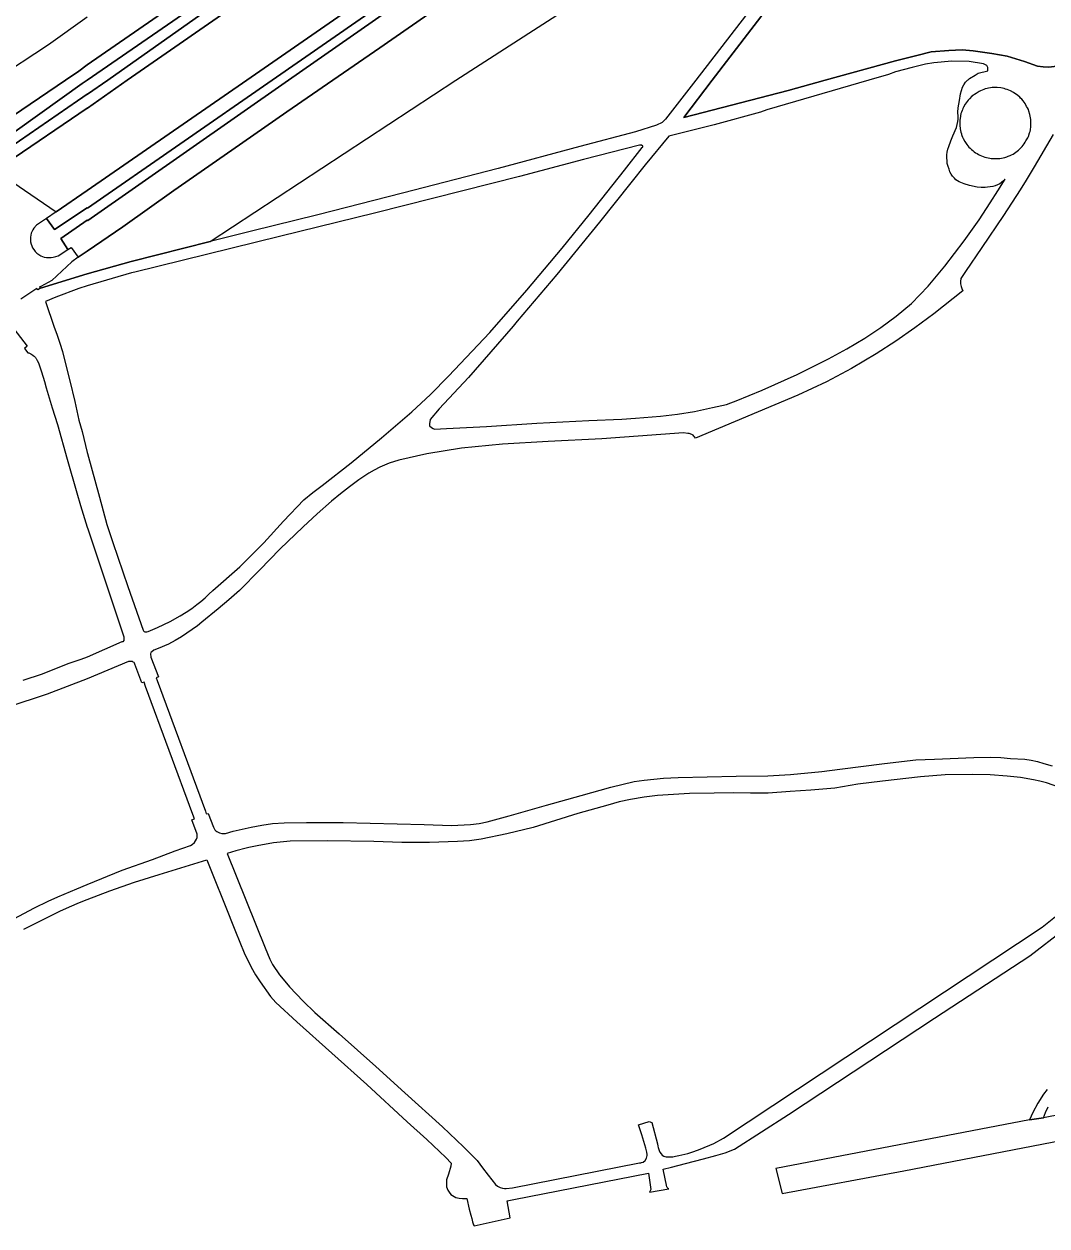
# Model space of a CAD drawing. Extents: x 529240 to 530363, y 179600 to 180767.
# Drawn here: x 529481.4 to 529782.5, y 179663 to 180016.5 of the extents above; entities that cross this region are included whole.
import ezdxf

# ---------------------------------------------------------------- set-up
doc = ezdxf.new("R2010")
doc.units = 0
for name, color, linetype in [('General surface', 7, 'Continuous'), ('Natural environment', 7, 'Continuous'), ('Path', 7, 'Continuous'), ('Road Or Track', 7, 'Continuous'), ('Roadside', 7, 'Continuous'), ('Unclassified', 7, 'Continuous')]:
    doc.layers.add(name, color=color, linetype=linetype)

msp = doc.modelspace()

# ---------------------------------------------------------------- linework, layer by layer
at = {"layer": 'General surface'}
for points in [[(529716, 180154.06), (529589.65, 180066.45), (529500, 180004.5), (529497.55, 180002.65), (529493.63, 180000), (529470.3, 179984.2), (529472.8, 179980.7), (529498.55, 179999.05), (529500, 180000), (529578.2, 180053.9), (529716, 180149.52)], [(529723.41, 180114), (529700.6, 180098.25), (529630.85, 180049.95), (529559.28, 180000), (529500.2, 179958.75), (529500, 179958.8), (529492.3, 179953.4), (529494.3, 179950.2), (529495.3, 179950.8), (529497.4, 179947.9), (529500, 179949.7), (529510.5, 179956.9), (529525.55, 179967.55), (529542.6, 179979.4), (529558.75, 179990.65), (529572.28, 180000), (529586.1, 180009.55), (529628.15, 180038.75), (529679.8, 180074.8), (529736.32, 180114)]]:
    msp.add_lwpolyline(points, close=True, dxfattribs=at)
msp.add_lwpolyline([(529500, 180018.5), (529488.6, 180010.4), (529472.7, 180000), (529464.5, 179994.65), (529464.2, 179994.1), (529463.5, 179993.5), (529470.3, 179984.2), (529493.63, 180000), (529497.55, 180002.65), (529500, 180004.5), (529589.65, 180066.45)], dxfattribs=at)
at = {"layer": 'Natural environment'}
for points in [[(529628.15, 180038.75), (529586.1, 180009.55), (529572.28, 180000), (529558.75, 179990.65), (529542.6, 179979.4), (529525.55, 179967.55), (529510.5, 179956.9), (529500, 179949.7), (529497.4, 179947.9), (529495.55, 179946.6), (529489.6, 179941.1), (529486.4, 179939.3), (529486, 179939.2), (529486.3, 179938.8), (529500, 179943.05), (529513, 179946.7), (529536.2, 179952.5), (529608.5, 180000), (529691.1, 180053.2)], [(529723.3, 180051.3), (529684, 180000), (529675.6, 179989), (529706.33, 179996.99), (529717.23, 180000), (529737.86, 180005.7), (529744.21, 180007.27), (529748.43, 180008.28), (529753.63, 180008.75), (529757.56, 180008.94), (529760.72, 180008.62), (529766.25, 180007.79), (529770.82, 180007.01), (529775.85, 180005.46), (529779.71, 180004.13), (529781.38, 180003.92), (529783.03, 180003.86), (529784.62, 180004.02), (529786.11, 180004.43), (529787.93, 180004.77), (529790.96, 180005.8), (529792.2, 180006.35), (529808.35, 180016.8)]]:
    msp.add_lwpolyline(points, dxfattribs=at)
at = {"layer": 'Path'}
for points in [[(529646.9, 180064.15), (529554.43, 180000), (529500.15, 179962.3), (529500, 179962.4), (529490.4, 179956.05), (529488, 179959.3), (529485.15, 179957.3), (529484.35, 179956.5), (529484, 179956), (529483.55, 179955), (529483.4, 179954.4), (529483.3, 179953.8), (529483.3, 179953.1), (529483.35, 179952.4), (529483.5, 179951.8), (529483.7, 179951.25), (529483.95, 179950.7), (529484.3, 179950.15), (529484.75, 179949.6), (529485.2, 179949.1), (529485.75, 179948.7), (529486.35, 179948.3), (529486.9, 179948.1), (529487.4, 179947.9), (529488, 179947.8), (529489.4, 179947.8), (529490.05, 179947.9), (529490.8, 179948.1), (529491.5, 179948.3), (529494.3, 179950.2), (529492.3, 179953.4), (529500, 179958.8), (529500.2, 179958.75), (529559.28, 180000), (529630.85, 180049.95)], [(529578.2, 180053.9), (529500, 180000), (529498.55, 179999.05), (529472.8, 179980.7)], [(529808.35, 180016.8), (529792.2, 180006.35), (529790.96, 180005.8), (529787.93, 180004.77), (529786.11, 180004.43), (529784.62, 180004.02), (529783.03, 180003.86), (529781.38, 180003.92), (529779.71, 180004.13), (529775.85, 180005.46), (529770.82, 180007.01), (529766.25, 180007.79), (529760.72, 180008.62), (529757.56, 180008.94), (529753.63, 180008.75), (529748.43, 180008.28), (529744.21, 180007.27), (529737.86, 180005.7), (529717.23, 180000), (529706.33, 179996.99), (529675.6, 179989), (529684, 180000), (529723.3, 180051.3)], [(529474.4, 179978.25), (529500, 179995.9), (529500.15, 179995.9), (529506.1, 180000), (529535.1, 180020.45)], [(529693.8, 180018.9), (529679.15, 180000), (529670.2, 179988.5), (529669.25, 179987.55), (529667.6, 179986.8), (529661.35, 179984.75), (529645, 179980.5), (529621, 179974), (529592.8, 179966.8), (529567.95, 179960.4), (529548.4, 179955.55), (529536.2, 179952.5), (529513, 179946.7), (529500, 179943.05), (529486.3, 179938.8), (529485.5, 179938.3), (529485.2, 179938.75), (529480.5, 179935.55)], [(529784.35, 179984.05), (529778.75, 179974.5), (529776.34, 179970.54), (529774.6, 179967.7), (529769.7, 179960.2), (529763.35, 179950.75), (529758.55, 179943.75), (529757.1, 179941.65), (529757, 179940.75), (529757, 179940.05), (529757.2, 179939.3), (529757.4, 179938.7), (529757.7, 179938), (529749.15, 179931.3), (529743.6, 179927.15), (529738, 179923.2), (529732.25, 179919.5), (529725, 179915.2), (529717.6, 179911.25), (529709.2, 179907.3), (529679, 179894.7), (529678.8, 179895.05), (529678.6, 179895.3), (529678.35, 179895.55), (529678, 179895.75), (529677.2, 179896.05), (529676.75, 179896.1), (529675.55, 179896.25), (529668.8, 179895.8), (529651.5, 179894.5), (529635.7, 179893.7), (529622.2, 179892.9), (529610.2, 179891.8), (529599.95, 179890.1), (529591.7, 179888.2), (529588.9, 179887.3), (529586.15, 179886.2), (529584.5, 179885.3), (529582.95, 179884.4), (529579.95, 179882.4), (529577.2, 179880.4), (529574.55, 179878.3), (529571.9, 179876.15), (529567.7, 179872.4), (529563.55, 179868.6), (529556.7, 179862.1), (529550.8, 179856), (529544.8, 179849.9), (529541.7, 179847.15), (529538.6, 179844.5), (529533.8, 179840.6), (529532.5, 179839.55), (529527.8, 179836.25), (529525.95, 179835.15), (529524, 179834.15), (529520.9, 179832.8), (529519.6, 179832.3), (529519, 179831.9), (529518.8, 179831.65), (529518.7, 179831.3), (529518.8, 179830.3), (529521, 179824.5), (529520.35, 179824.25), (529520.6, 179823.4), (529534.8, 179785), (529535.05, 179784.2), (529535.6, 179784.3), (529537.2, 179780.25), (529537.6, 179779.55), (529537.9, 179779.25), (529538.2, 179779.05), (529538.55, 179778.8), (529539, 179778.6), (529539.6, 179778.4), (529540.75, 179778.4), (529543, 179779.1), (529548.25, 179780.3), (529551.4, 179780.9), (529554.6, 179781.4), (529557.95, 179781.6), (529564.6, 179781.7), (529575.4, 179781.65), (529599.2, 179781.05), (529607.2, 179780.8), (529612.8, 179781.05), (529615.35, 179781.4), (529617.75, 179781.9), (529621, 179782.75), (529624.25, 179783.65), (529635.2, 179786.8), (529645.4, 179789.65), (529654.15, 179792.05), (529661, 179793.7), (529663.9, 179794.15), (529666.75, 179794.4), (529669.6, 179794.7), (529673.95, 179794.9), (529691, 179795.3), (529700.35, 179795.4), (529707, 179795.8), (529716.2, 179796.65), (529721.55, 179797.3), (529734.7, 179799.05), (529743.9, 179800.1), (529749.35, 179800.3), (529761, 179800.8), (529766, 179800.9), (529768.9, 179800.8), (529771.8, 179800.5), (529775.95, 179800.3), (529777.8, 179800), (529779.7, 179799.6), (529781.55, 179799.05), (529784, 179798.3)], [(529475.2, 179931.1), (529482.4, 179921.8), (529481.55, 179921.05), (529482.55, 179919.75), (529482.8, 179919.8), (529483.4, 179919.55), (529484.05, 179919.1), (529484.15, 179919.05), (529484.4, 179918.8), (529484.55, 179918.7), (529484.8, 179918.4), (529484.95, 179918.25), (529485.05, 179918.1), (529485.15, 179917.9), (529485.2, 179917.7), (529485.3, 179917.65), (529485.8, 179916.55), (529486, 179916), (529486.55, 179914.25), (529487.5, 179911.4), (529487.95, 179909.55), (529489.75, 179903.6), (529491.3, 179898.7), (529494.15, 179888.5), (529497, 179878.6), (529498.05, 179874.9), (529500, 179868.5), (529500.2, 179868), (529510.8, 179836.25), (529510.85, 179835.8), (529510.85, 179835.4), (529510.8, 179835.2), (529510.5, 179834.8), (529510.2, 179834.8), (529500, 179830.3), (529498.15, 179829.65), (529494.35, 179828.3), (529486.75, 179825.3), (529481.05, 179823.4)], [(529476.95, 179752.55), (529484.5, 179756.55), (529488.55, 179758.55), (529491.35, 179759.8), (529497, 179762.2), (529500, 179763.4), (529510.35, 179767.6), (529519.2, 179770.8), (529525.95, 179773.3), (529530.4, 179774.9), (529530.9, 179775.2), (529531.6, 179775.8), (529532.2, 179776.75), (529532.4, 179777.25), (529532.4, 179778.2), (529530.8, 179782.4), (529531.6, 179782.75), (529531.15, 179784.05), (529517.2, 179821.65), (529516.75, 179822.9), (529516.15, 179822.7), (529514.05, 179828.25), (529513.95, 179828.5), (529513.8, 179828.7), (529513.6, 179828.8), (529513.35, 179829), (529513.05, 179829.05), (529512.2, 179829), (529500, 179823.9), (529488.2, 179819.4), (529485, 179818.3), (529455.5, 179808.75)], [(529786, 179792.05), (529782.3, 179793.3), (529780.4, 179793.8), (529778.5, 179794.25), (529774.7, 179794.9), (529770.8, 179795.3), (529765.8, 179795.65), (529760.7, 179795.75), (529752.5, 179795.65), (529745.25, 179795.05), (529734.05, 179793.8), (529726.8, 179792.9), (529720.05, 179791.8), (529713, 179791.2), (529706.9, 179790.75), (529700.4, 179790.3), (529695.2, 179790.3), (529690.15, 179790.4), (529684.5, 179790.3), (529677.25, 179790.15), (529667.9, 179789.65), (529663.9, 179789.15), (529659.95, 179788.4), (529656.6, 179787.7), (529653.2, 179786.8), (529644.4, 179784.3), (529631.25, 179780.2), (529623.55, 179778.3), (529615.95, 179776.75), (529612.55, 179776.3), (529609.05, 179776.1), (529600.8, 179775.75), (529592.6, 179775.8), (529584.4, 179776.05), (529570.75, 179776.3), (529559.8, 179776.15), (529554.9, 179775.65), (529550, 179774.8), (529547.55, 179774.3), (529546.8, 179774.15), (529543.75, 179773.3), (529541.2, 179772.55), (529552.4, 179744.8), (529553.05, 179743.15), (529553.8, 179741.5), (529554.6, 179739.9), (529556.6, 179736.9), (529557.7, 179735.55), (529559.6, 179733.3), (529563.6, 179729.1), (529567.05, 179725.8), (529574.2, 179719.55), (529584.95, 179709.9), (529593.5, 179702.15), (529604.6, 179692.15), (529610.8, 179686.3), (529614.8, 179682.25), (529616.4, 179680.05), (529618.05, 179677.9), (529620.15, 179675.2), (529620.8, 179674.7), (529621.6, 179674.3), (529622.2, 179674.15), (529622.8, 179674.05), (529623.35, 179674.05), (529625.2, 179674.2), (529662.55, 179681.55), (529662.95, 179681.6), (529663.2, 179681.7), (529663.6, 179681.8), (529664.2, 179682.3), (529664.6, 179682.9), (529664.75, 179683.3), (529664.8, 179683.7), (529664.8, 179684.05), (529664.7, 179684.7), (529664.4, 179685.9), (529663.25, 179689.8), (529662.25, 179692.75), (529665.4, 179693.75), (529666.2, 179693.4), (529667.85, 179687.15), (529668, 179686.5), (529668.05, 179686.05), (529668.4, 179685.15), (529668.6, 179684.7), (529668.95, 179684.25), (529669.25, 179683.8), (529669.75, 179683.5), (529670.05, 179683.4), (529670.4, 179683.3), (529672.4, 179683.3), (529673.2, 179683.5), (529674.15, 179683.7), (529675, 179683.9), (529676.8, 179684.3), (529678.6, 179684.9), (529680.4, 179685.6), (529684.4, 179687.3), (529687.25, 179688.8), (529781.1, 179750.9), (529785, 179754.05)], [(529481.4, 179750.3), (529492, 179755.6), (529494.8, 179756.9), (529497.75, 179758.1), (529500, 179759), (529506.7, 179761.55), (529513.95, 179764.15), (529521.2, 179766.4), (529535.2, 179770.7), (529537.2, 179765.75), (529540.4, 179757.7), (529543.7, 179749.65), (529546.25, 179743.3), (529548.25, 179739.15), (529549.55, 179736.9), (529550.9, 179734.8), (529554, 179730.5), (529555.5, 179728.75), (529561.75, 179723), (529572, 179713.8), (529582.35, 179704.65), (529594.2, 179693.6), (529599.95, 179688.4), (529605.55, 179683.15), (529607.15, 179681.5), (529607.05, 179680.6), (529606.4, 179678.2), (529605.8, 179676.55), (529605.75, 179676), (529605.75, 179675), (529605.8, 179674.5), (529606, 179674.05), (529606.2, 179673.55), (529606.6, 179672.9), (529607, 179672.3), (529607.5, 179672), (529608, 179671.65), (529608.55, 179671.4), (529609.5, 179671.15), (529610.5, 179671.05), (529611.75, 179671.05), (529612.4, 179667.9), (529612.95, 179666.2), (529613.2, 179665.2), (529613.4, 179664.25), (529613.75, 179663.3), (529613.9, 179663), (529624.5, 179665.4), (529623.6, 179670.4), (529625.6, 179670.8), (529665.2, 179678.5), (529665.95, 179673.75), (529665.55, 179672.9), (529671.2, 179673.9), (529671.05, 179674), (529670.75, 179674.3), (529670.6, 179674.55), (529669.5, 179679.7), (529671.95, 179680.3), (529676.15, 179681.4), (529681.4, 179682.75), (529685, 179683.7), (529687.75, 179684.5), (529690.5, 179685.55), (529706.4, 179695.8), (529749.4, 179724.15), (529777.4, 179742.4), (529787.35, 179750.05)], [(529782.55, 179703.15), (529781.5, 179701.8), (529779.8, 179699.1), (529778.35, 179696.4), (529777.3, 179694.25), (529781.5, 179694.8), (529782.1, 179696.4), (529782.8, 179698)]]:
    msp.add_lwpolyline(points, dxfattribs=at)
for points in [[(529657.4, 179900.3), (529661.4, 179900.55), (529668.75, 179901.2), (529673.8, 179901.8), (529678.75, 179902.55), (529684.05, 179903.75), (529686.8, 179904.3), (529688.15, 179904.65), (529689.4, 179905.05), (529691, 179905.7), (529698.7, 179908.8), (529709, 179913.4), (529718.2, 179918.05), (529723.6, 179921), (529728.9, 179924.15), (529733.6, 179927.25), (529738.15, 179930.6), (529740.4, 179932.4), (529742.6, 179934.3), (529747.5, 179939.4), (529752.4, 179945.3), (529758.1, 179952.75), (529762.55, 179958.9), (529765.8, 179963.9), (529768.05, 179967.4), (529770.21, 179970.86), (529769.71, 179970.36), (529769.11, 179969.91), (529768.61, 179969.51), (529767.91, 179969.21), (529767.26, 179968.91), (529766.51, 179968.71), (529765.01, 179968.51), (529764.26, 179968.46), (529763.11, 179968.46), (529761.91, 179968.51), (529759.71, 179969.01), (529758.11, 179969.46), (529756.66, 179970.11), (529755.71, 179970.71), (529755.26, 179971.21), (529754.71, 179971.76), (529754.31, 179972.36), (529753.91, 179973.01), (529753.66, 179973.86), (529753.41, 179974.61), (529753.16, 179975.46), (529753.11, 179976.31), (529753.06, 179977.11), (529753.06, 179978.01), (529753.11, 179978.81), (529753.31, 179979.71), (529753.61, 179980.51), (529754.16, 179982.11), (529754.81, 179983.61), (529755.86, 179986.11), (529756.26, 179987.81), (529756.31, 179988.51), (529756.31, 179989.26), (529756.26, 179990.61), (529756.31, 179991.81), (529756.51, 179992.96), (529756.71, 179994.01), (529757.06, 179996.01), (529757.66, 179997.91), (529758.06, 179998.61), (529758.51, 179999.36), (529758.86, 179999.81), (529759.14, 180000), (529759.31, 180000.11), (529759.71, 180000.51), (529761.31, 180001.51), (529762.26, 180002.09), (529765.08, 180002.71), (529765.12, 180003.68), (529764.75, 180004.27), (529763.81, 180004.79), (529759.61, 180005.52), (529754.53, 180005.62), (529749.18, 180005.12), (529746.73, 180004.72), (529742.8, 180003.67), (529737.94, 180002.4), (529735.84, 180001.68), (529730.05, 180000), (529700.05, 179991.3), (529698.15, 179990.6), (529684.5, 179986.9), (529671.2, 179983.55), (529664.25, 179975.05), (529660.05, 179969.8), (529650.8, 179958.2), (529638.2, 179942.8), (529626.6, 179929.1), (529625.4, 179927.6), (529612.2, 179912.55), (529607.9, 179907.9), (529603.6, 179903.3), (529601, 179900.15), (529600.75, 179898.9), (529600.75, 179898.55), (529600.8, 179898.3), (529601.35, 179897.8), (529601.8, 179897.55), (529602.2, 179897.3), (529605.75, 179897.5), (529617.5, 179898.1), (529632.4, 179899.1), (529647.7, 179899.9)], [(529757.86, 179982.81), (529758.31, 179981.91), (529758.91, 179981.11), (529759.16, 179980.71), (529759.51, 179980.31), (529759.91, 179979.96), (529760.26, 179979.61), (529760.66, 179979.26), (529761.06, 179978.96), (529761.46, 179978.61), (529761.91, 179978.41), (529762.31, 179978.11), (529762.71, 179977.91), (529763.26, 179977.71), (529763.71, 179977.51), (529764.21, 179977.36), (529764.66, 179977.21), (529765.66, 179977.01), (529766.11, 179976.96), (529766.66, 179976.91), (529768.11, 179976.91), (529768.66, 179976.96), (529769.11, 179977.01), (529770.11, 179977.26), (529770.66, 179977.41), (529771.11, 179977.61), (529771.61, 179977.81), (529772.06, 179978.01), (529772.51, 179978.26), (529772.91, 179978.51), (529774.11, 179979.41), (529775.21, 179980.46), (529775.81, 179981.26), (529776.11, 179981.71), (529776.31, 179982.11), (529776.86, 179983.01), (529777.06, 179983.46), (529777.31, 179984.46), (529777.51, 179984.91), (529777.61, 179985.41), (529777.71, 179986.41), (529777.71, 179988.46), (529777.66, 179988.96), (529777.51, 179989.41), (529777.46, 179989.91), (529777.11, 179990.91), (529777.01, 179991.36), (529776.71, 179991.81), (529776.51, 179992.26), (529776.06, 179993.11), (529775.46, 179993.96), (529775.11, 179994.36), (529774.71, 179994.71), (529774.46, 179995.01), (529773.91, 179995.51), (529773.51, 179995.81), (529773.06, 179996.11), (529772.66, 179996.36), (529771.71, 179996.86), (529771.31, 179997.01), (529770.81, 179997.21), (529770.31, 179997.36), (529769.86, 179997.51), (529768.86, 179997.71), (529767.86, 179997.81), (529766.31, 179997.81), (529765.86, 179997.71), (529765.31, 179997.61), (529764.86, 179997.51), (529764.31, 179997.41), (529763.91, 179997.26), (529763.41, 179997.01), (529762.91, 179996.86), (529762.51, 179996.61), (529761.61, 179996.11), (529760.41, 179995.26), (529759.71, 179994.51), (529759.31, 179994.11), (529759.01, 179993.76), (529758.71, 179993.36), (529758.46, 179992.96), (529757.91, 179992.01), (529757.71, 179991.61), (529757.61, 179991.31), (529757.51, 179991.11), (529757.31, 179990.61), (529757.16, 179990.21), (529756.91, 179988.71), (529756.86, 179988.21), (529756.86, 179986.71), (529756.91, 179985.71), (529757.11, 179984.71), (529757.31, 179984.21), (529757.31, 179984.01), (529757.46, 179983.76), (529757.66, 179983.26)], [(529497.55, 179938.75), (529490.8, 179936.2), (529487.75, 179934.9), (529490.35, 179927.3), (529491.05, 179925.3), (529492, 179922.65), (529492.75, 179920.15), (529493.35, 179917.75), (529494.95, 179911.6), (529496.4, 179905.5), (529497.6, 179900), (529498.5, 179896.65), (529500, 179890.5), (529500.1, 179890.15), (529503.6, 179877.3), (529505.85, 179869.3), (529507.4, 179864.65), (529507.6, 179864.05), (529512, 179851.05), (529516.5, 179838.2), (529516.6, 179838), (529516.8, 179837.8), (529517, 179837.75), (529517.25, 179837.7), (529517.6, 179837.7), (529518, 179837.8), (529520.7, 179839.05), (529524.4, 179840.75), (529527.4, 179842.4), (529529.15, 179843.5), (529530.8, 179844.65), (529532.25, 179845.8), (529533.5, 179846.65), (529534.7, 179847.7), (529535.8, 179848.8), (529537, 179849.9), (529544.9, 179856.9), (529552, 179863.9), (529557.75, 179870.3), (529563.8, 179876.55), (529566.4, 179878.7), (529569.15, 179880.75), (529577.75, 179887.4), (529586.6, 179894.8), (529595.6, 179902.4), (529601.05, 179907.55), (529606.4, 179912.9), (529618.55, 179925.8), (529629.4, 179938.25), (529639.8, 179950.6), (529647.8, 179960.4), (529658.15, 179973.5), (529663.35, 179980.15), (529663.4, 179980.25), (529663.5, 179980.3), (529663.55, 179980.55), (529663.2, 179980.9), (529662.6, 179980.9), (529646.05, 179976.65), (529627.25, 179971.65), (529584.95, 179961), (529556.6, 179954.05), (529514, 179943.55), (529513.05, 179943.3), (529500, 179939.55)]]:
    msp.add_lwpolyline(points, close=True, dxfattribs=at)
at = {"layer": 'Road Or Track'}
msp.add_lwpolyline([(529716, 180141.23), (529683.6, 180118.75), (529585.2, 180050.85), (529511.83, 180000), (529500.1, 179991.8), (529500, 179991.8), (529476.4, 179975.7), (529476.2, 179975.55), (529475.9, 179975.3), (529475.4, 179975.05), (529474.8, 179974.8), (529474.2, 179974.6), (529473.6, 179974.5), (529472.95, 179974.5), (529472.35, 179974.55), (529471.7, 179974.65), (529471.05, 179974.8), (529470.62, 179975.07), (529490.91, 179961.3), (529500, 179967.55), (529547, 180000), (529678.05, 180090.8), (529716, 180117.19)], close=True, dxfattribs=at)
for points in [[(529476.2, 179975.55), (529476.4, 179975.7), (529500, 179991.8), (529500.1, 179991.8), (529511.83, 180000), (529585.2, 180050.85), (529683.6, 180118.75), (529716, 180141.23)], [(529490.91, 179961.3), (529500, 179967.55), (529547, 180000), (529678.05, 180090.8), (529716, 180117.19)]]:
    msp.add_lwpolyline(points, dxfattribs=at)
at = {"layer": 'Roadside'}
for points in [[(529716, 180146.12), (529696.65, 180132.75), (529612, 180073.8), (529535.1, 180020.45), (529506.1, 180000), (529500.15, 179995.9), (529500, 179995.9), (529474.4, 179978.25), (529476.2, 179975.55), (529476.4, 179975.7), (529500, 179991.8), (529500.1, 179991.8), (529511.83, 180000), (529585.2, 180050.85), (529683.6, 180118.75), (529716, 180141.23)], [(529716, 180117.19), (529678.05, 180090.8), (529547, 180000), (529500, 179967.55), (529490.91, 179961.3), (529488, 179959.3), (529490.4, 179956.05), (529500, 179962.4), (529500.15, 179962.3), (529554.43, 180000), (529646.9, 180064.15), (529718.57, 180114), (529716, 180114)]]:
    msp.add_lwpolyline(points, close=True, dxfattribs=at)
msp.add_lwpolyline([(529837.4, 179705.75), (529781.5, 179694.8), (529777.3, 179694.25), (529702.68, 179679.94), (529704.53, 179672.58), (529740.35, 179679.25), (529848.5, 179700.1)], dxfattribs=at)
at = {"layer": 'Unclassified'}
for points in [[(529716, 180154.06), (529589.65, 180066.45), (529500, 180004.5), (529497.55, 180002.65), (529493.63, 180000), (529470.3, 179984.2)], [(529498.55, 179999.05), (529500, 180000), (529578.2, 180053.9), (529716, 180149.52)], [(529716, 180146.12), (529696.65, 180132.75), (529612, 180073.8), (529535.1, 180020.45), (529506.1, 180000), (529500.15, 179995.9), (529500, 179995.9), (529474.4, 179978.25), (529476.2, 179975.55)], [(529718.57, 180114), (529646.9, 180064.15), (529554.43, 180000), (529500.15, 179962.3), (529500, 179962.4), (529490.4, 179956.05), (529488, 179959.3)], [(529494.3, 179950.2), (529492.3, 179953.4), (529500, 179958.8), (529500.2, 179958.75), (529559.28, 180000), (529630.85, 180049.95), (529700.6, 180098.25), (529723.41, 180114)], [(529736.32, 180114), (529679.8, 180074.8), (529628.15, 180038.75), (529586.1, 180009.55), (529572.28, 180000), (529558.75, 179990.65), (529542.6, 179979.4), (529525.55, 179967.55), (529510.5, 179956.9), (529500, 179949.7), (529497.4, 179947.9)], [(529777.5, 180114), (529770.45, 180107.25), (529763.85, 180100.3), (529754.9, 180089.85), (529749.45, 180083.65), (529740.5, 180073), (529733.2, 180064.2), (529727.95, 180057.15), (529723.3, 180051.3), (529684, 180000)], [(529684, 180000), (529675.6, 179989), (529706.33, 179996.99), (529717.23, 180000), (529737.86, 180005.7), (529744.21, 180007.27), (529748.43, 180008.28), (529753.63, 180008.75), (529757.56, 180008.94), (529760.72, 180008.62), (529766.25, 180007.79), (529770.82, 180007.01), (529775.85, 180005.46), (529779.71, 180004.13), (529781.38, 180003.92), (529783.03, 180003.86), (529784.62, 180004.02), (529786.11, 180004.43), (529787.93, 180004.77), (529790.96, 180005.8), (529792.2, 180006.35), (529808.35, 180016.8)]]:
    msp.add_lwpolyline(points, dxfattribs=at)

doc.saveas('drawing.dxf')
